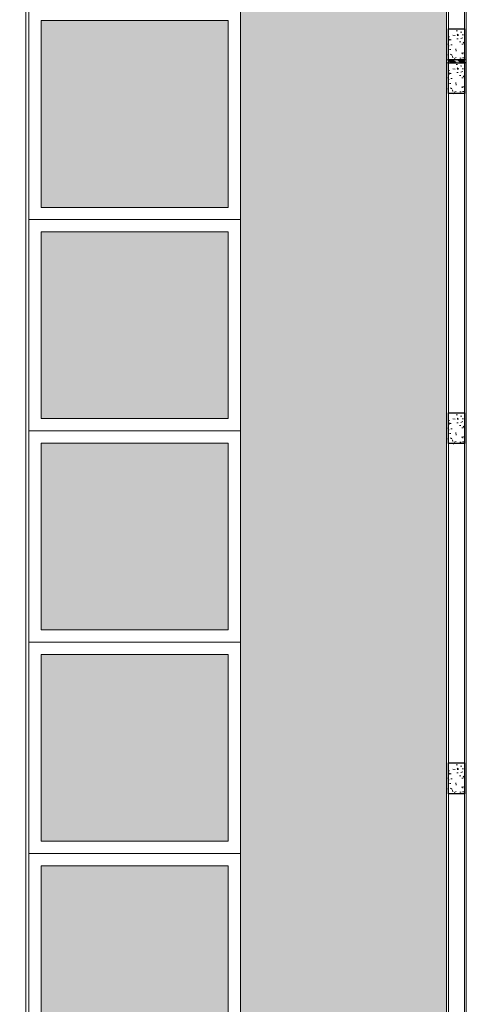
# Model space of a CAD drawing. Header units: millimetres. Extents: x -8931983 to 9630244, y 4 to 18563053.
# Tile 287 of 329: x 349158.29 to 349161.92, y 9282016.07 to 9282024.08. Entities that reach past the tile are written whole.
import ezdxf

# ---------------------------------------------------------------- set-up
doc = ezdxf.new("R2010")
doc.units = ezdxf.units.MM
doc.linetypes.add('CONTINUA', pattern=[0])
for name, color, linetype, lineweight in [('.', 7, 'Continuous', 0), ('0_ CUNETAS', 151, 'Continuous', 5), ('Cerco Perimetrico', 151, 'Continuous', 18), ('CUNETAS', 5, 'Continuous', 0), ('HIERVA', 108, 'Continuous', 0), ('JUNTAS DE DILATACIÓN', 160, 'CONTINUA', 9), ('TARRAJEO', 32, 'Continuous', 0), ('vereda', 254, 'Continuous', 5)]:
    doc.layers.add(name, color=color, linetype=linetype, lineweight=lineweight)
for name, color, linetype, lineweight, true_color in [('0_COLUMNA ACHURADO', 250, 'Continuous', 0, 0x363636), ('0_PISOS', 252, 'Continuous', 0, 0x8a8a8a), ('PISO Cemento pulido', 254, 'Continuous', 5, 0xd1d1d1)]:
    doc.layers.add(name, color=color, linetype=linetype, lineweight=lineweight, true_color=true_color)
doc.layers.add('COLUMNA T.E', color=6, linetype='Continuous')

# ---------------------------------------------------------------- blocks, each defined once
blk = doc.blocks.new('red drenaje')
at = {"layer": '0_ CUNETAS', "lineweight": 0}
blk.add_line((7.305, 111.023), (7.305, 73.493, 0), dxfattribs=at)

msp = doc.modelspace()

# ---------------------------------------------------------------- hatches: boundary and pattern name
at = {"layer": '.', "true_color": 0xadddf7, "transparency": 33554572}
h = msp.add_hatch(color=141, dxfattribs=at)
h.dxf.hatch_style = 1
h.paths.add_polyline_path([(349161.92152, 9282023.73139), (349161.92152, 9282023.75639), (349161.76152, 9282023.75639), (349161.76152, 9282023.73139)])
at = {"layer": '0_COLUMNA ACHURADO'}
h = msp.add_hatch(dxfattribs=at)
h.set_pattern_fill('AR-CONC', color=256, scale=0.00088, angle=180)
h.set_pattern_definition([(229.9999995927, (9631079.37742, 8932902.95994), (-0.1603225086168, 0.014026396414), [0.016764, -0.184404]), (174.9999995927, (9631079.37742, 8932902.95994), (0.0310142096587, -0.1681300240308), [0.0134112, -0.1475237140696]), (280.4514442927, (9631079.36406, 8932902.96111), (-0.129308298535, -0.1541036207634), [0.014247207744, -0.156719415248]), (226.1841995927, (9631079.37742, 8932902.91524), (-0.238549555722, 0.0369972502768), [0.025146, -0.276606]), (276.6355572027, (9631079.35754, 8932902.91832), (-0.2089156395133, -0.217734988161), [0.021370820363, -0.235079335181]), (171.1841507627, (9631079.37742, 8932902.91524), (-0.208915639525, -0.21773498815), [0.0201167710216, -0.2212845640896]), (200.9999995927, (9631079.35507, 8932902.92641), (-0.133420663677, 0.0899933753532), [0.016764, -0.184404]), (145.9999995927, (9631079.35507, 8932902.92641), (-0.0543857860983, -0.162085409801), [0.0134112, -0.1475232]), (251.4514445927, (9631079.34395, 8932902.93391), (-0.1878064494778, -0.0720920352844), [0.014247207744, -0.156719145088]), (217.49999959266, (9631079.37742, 8932902.95994), (-0.00271797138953, -0.07440843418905), [0, -0.14573504, 0, -0.1497584, 0, -0.148082]), (187.4999995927, (9631079.37742, 8932902.95994), (-0.05880130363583, -0.0881589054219), [0, -0.08538464, 0, -0.14238224, 0, -0.0564388]), (147.49999959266, (9631079.42726, 8932902.95994), (-0.119319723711, 0.00504129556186), [0, -0.05588, 0, -0.1743456, 0, -0.2313432]), (137.4999995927, (9631079.44961, 8932902.95994), (-0.1303536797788, -0.0223753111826), [0, -0.072644, 0, -0.11578336, 0, -0.1642872])])
h.paths.add_polyline_path([(349161.90652, 9282024.00639), (349161.77652, 9282024.00639), (349161.77652, 9282023.75639), (349161.90652, 9282023.75639)])
h = msp.add_hatch(dxfattribs=at)
h.set_pattern_fill('AR-CONC', color=256, scale=0.00088, angle=180)
h.set_pattern_definition([(229.9999995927, (9631079.37741, 8932902.68494), (-0.1603225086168, 0.014026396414), [0.016764, -0.184404]), (174.9999995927, (9631079.37741, 8932902.68494), (0.0310142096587, -0.1681300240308), [0.0134112, -0.1475237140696]), (280.4514442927, (9631079.36405, 8932902.68611), (-0.129308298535, -0.1541036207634), [0.014247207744, -0.156719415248]), (226.1841995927, (9631079.37741, 8932902.64024), (-0.238549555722, 0.0369972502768), [0.025146, -0.276606]), (276.6355572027, (9631079.35753, 8932902.64332), (-0.2089156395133, -0.217734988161), [0.021370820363, -0.235079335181]), (171.1841507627, (9631079.37741, 8932902.64024), (-0.208915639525, -0.21773498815), [0.0201167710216, -0.2212845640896]), (200.9999995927, (9631079.35506, 8932902.65141), (-0.133420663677, 0.0899933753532), [0.016764, -0.184404]), (145.9999995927, (9631079.35506, 8932902.65141), (-0.0543857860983, -0.162085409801), [0.0134112, -0.1475232]), (251.4514445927, (9631079.34394, 8932902.65891), (-0.1878064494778, -0.0720920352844), [0.014247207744, -0.156719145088]), (217.49999959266, (9631079.377414, 8932902.68494), (-0.00271797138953, -0.07440843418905), [0, -0.14573504, 0, -0.1497584, 0, -0.148082]), (187.4999995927, (9631079.37741, 8932902.68494), (-0.05880130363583, -0.0881589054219), [0, -0.08538464, 0, -0.14238224, 0, -0.0564388]), (147.49999959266, (9631079.42726, 8932902.68494), (-0.119319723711, 0.00504129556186), [0, -0.05588, 0, -0.1743456, 0, -0.2313432]), (137.4999995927, (9631079.44961, 8932902.68494), (-0.1303536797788, -0.0223753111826), [0, -0.072644, 0, -0.11578336, 0, -0.1642872])])
h.paths.add_polyline_path([(349161.90652, 9282023.73139), (349161.77652, 9282023.73139), (349161.77652, 9282023.48139), (349161.90652, 9282023.48139)])
h = msp.add_hatch(dxfattribs=at)
h.set_pattern_fill('AR-CONC', color=256, scale=0.00088, angle=180)
h.set_pattern_definition([(229.9999995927, (9631079.37741, 8932899.83494), (-0.1603225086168, 0.014026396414), [0.016764, -0.184404]), (174.9999995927, (9631079.37741, 8932899.83494), (0.0310142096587, -0.1681300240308), [0.0134112, -0.1475237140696]), (280.4514442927, (9631079.36405, 8932899.83611), (-0.129308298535, -0.1541036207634), [0.014247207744, -0.156719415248]), (226.1841995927, (9631079.37741, 8932899.79024), (-0.238549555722, 0.0369972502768), [0.025146, -0.276606]), (276.6355572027, (9631079.35753, 8932899.79332), (-0.2089156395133, -0.217734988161), [0.021370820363, -0.235079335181]), (171.1841507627, (9631079.37741, 8932899.79024), (-0.208915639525, -0.21773498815), [0.0201167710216, -0.2212845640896]), (200.9999995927, (9631079.35506, 8932899.80141), (-0.133420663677, 0.0899933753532), [0.016764, -0.184404]), (145.9999995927, (9631079.35506, 8932899.80141), (-0.0543857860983, -0.162085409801), [0.0134112, -0.1475232]), (251.4514445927, (9631079.34394, 8932899.80891), (-0.1878064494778, -0.0720920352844), [0.014247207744, -0.156719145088]), (217.49999959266, (9631079.377414, 8932899.83494), (-0.00271797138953, -0.07440843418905), [0, -0.14573504, 0, -0.1497584, 0, -0.148082]), (187.4999995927, (9631079.37741, 8932899.83494), (-0.05880130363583, -0.0881589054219), [0, -0.08538464, 0, -0.14238224, 0, -0.0564388]), (147.49999959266, (9631079.42726, 8932899.83494), (-0.119319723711, 0.00504129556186), [0, -0.05588, 0, -0.1743456, 0, -0.2313432]), (137.4999995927, (9631079.44961, 8932899.83494), (-0.1303536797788, -0.0223753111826), [0, -0.072644, 0, -0.11578336, 0, -0.1642872])])
h.paths.add_polyline_path([(349161.90652, 9282020.88139), (349161.77652, 9282020.88139), (349161.77652, 9282020.63139), (349161.90652, 9282020.63139)])
h = msp.add_hatch(dxfattribs=at)
h.set_pattern_fill('AR-CONC', color=256, scale=0.00088, angle=180)
h.set_pattern_definition([(229.9999995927, (9631079.37741, 8932896.98494), (-0.1603225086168, 0.014026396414), [0.016764, -0.184404]), (174.9999995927, (9631079.37741, 8932896.98494), (0.0310142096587, -0.1681300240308), [0.0134112, -0.1475237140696]), (280.4514442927, (9631079.36405, 8932896.98611), (-0.129308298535, -0.1541036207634), [0.014247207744, -0.156719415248]), (226.1841995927, (9631079.37741, 8932896.94024), (-0.238549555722, 0.0369972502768), [0.025146, -0.276606]), (276.6355572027, (9631079.35753, 8932896.94332), (-0.2089156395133, -0.217734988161), [0.021370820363, -0.235079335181]), (171.1841507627, (9631079.37741, 8932896.94024), (-0.208915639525, -0.21773498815), [0.0201167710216, -0.2212845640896]), (200.9999995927, (9631079.35506, 8932896.95141), (-0.133420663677, 0.0899933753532), [0.016764, -0.184404]), (145.9999995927, (9631079.35506, 8932896.95141), (-0.0543857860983, -0.162085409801), [0.0134112, -0.1475232]), (251.4514445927, (9631079.34394, 8932896.95891), (-0.1878064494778, -0.0720920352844), [0.014247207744, -0.156719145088]), (217.49999959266, (9631079.377414, 8932896.98494), (-0.00271797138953, -0.07440843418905), [0, -0.14573504, 0, -0.1497584, 0, -0.148082]), (187.4999995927, (9631079.37741, 8932896.98494), (-0.05880130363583, -0.0881589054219), [0, -0.08538464, 0, -0.14238224, 0, -0.0564388]), (147.49999959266, (9631079.42726, 8932896.98494), (-0.119319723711, 0.00504129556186), [0, -0.05588, 0, -0.1743456, 0, -0.2313432]), (137.4999995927, (9631079.44961, 8932896.98494), (-0.1303536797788, -0.0223753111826), [0, -0.072644, 0, -0.11578336, 0, -0.1642872])])
h.paths.add_polyline_path([(349161.90652, 9282018.03139), (349161.77652, 9282018.03139), (349161.77652, 9282017.78139), (349161.90652, 9282017.78139)])
at = {"layer": 'HIERVA', "lineweight": 0, "true_color": 0x136734, "transparency": 33554610}
h = msp.add_hatch(dxfattribs=at)
h.set_pattern_fill('GRASS', color=116, scale=0.012, angle=-114.506506)
h.set_pattern_definition([(335.4934938, (343646.55733, 9280804.51346), (0.285509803, 0.1067107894), [0.05715, -0.373902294]), (290.493494, (343646.55733, 9280804.51346), (0.285509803, 0.10671079), [0.05715, -0.24765]), (20.493494, (343646.55733, 9280804.51346), (-0.10671079, 0.285509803), [0.05715, -0.24765])])
h.paths.add_polyline_path([(349092.70281, 9282027.10454), (349092.10269, 9282027.10454), (349092.13772, 9281918.00139), (349091.10404, 9281918.00139), (349091.04784, 9282031.21222), (349161.76152, 9282031.21222), (349161.76152, 9281923.00139), (349161.0004, 9281923.00139), (349161.0004, 9281955.09947), (349160.2045, 9281955.1014), (349160.20446, 9281956.81947), (349160.20455, 9281957.04444), (349160.20455, 9281978.66944), (349160.20455, 9281988.05646), (349160.08467, 9281988.05442), (349160.08467, 9282030.76942), (349092.68467, 9282030.76942), (349092.68467, 9282027.32949), (349092.70346, 9282027.32949)])
at = {"layer": 'JUNTAS DE DILATACIÓN'}
h = msp.add_hatch(dxfattribs=at)
h.set_pattern_fill('ANSI34', color=256, scale=0.0029, angle=270.093963)
h.set_pattern_definition([(315.0939632, (347628.779663, 9287610.677267), (0.03899999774, 0.03912812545), []), (315.0939632, (347628.779685, 9287610.664246), (0.03899999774, 0.03912812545), []), (315.0939632, (347628.779706, 9287610.651224), (0.03899999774, 0.03912812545), []), (315.0939632, (347628.77973, 9287610.638203), (0.03899999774, 0.03912812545), [])])
h.paths.add_polyline_path([(349161.92152, 9282023.73139), (349161.92152, 9282023.75639), (349161.76152, 9282023.75639), (349161.76152, 9282023.73139)])
at = {"layer": 'PISO Cemento pulido', "true_color": 0xdfe0e1, "transparency": 33554610}
for points in [[(349159.98467, 9282024.07442), (349158.46467, 9282024.07442), (349158.46467, 9282022.55442), (349159.98467, 9282022.55442)], [(349159.98467, 9282022.35442), (349158.46467, 9282022.35442), (349158.46467, 9282020.83442), (349159.98467, 9282020.83442)], [(349159.98467, 9282020.63442), (349158.46467, 9282020.63442), (349158.46467, 9282019.11442), (349159.98467, 9282019.11442)], [(349159.98467, 9282018.91442), (349158.46467, 9282018.91442), (349158.46467, 9282017.39442), (349159.98467, 9282017.39442)], [(349159.98467, 9282017.19442), (349158.46467, 9282017.19442), (349158.46467, 9282015.67442), (349159.98467, 9282015.67442)]]:
    msp.add_hatch(color=254, dxfattribs=at).paths.add_polyline_path(points)

# ---------------------------------------------------------------- linework, layer by layer
at = {"layer": '0_PISOS', "elevation": 0}
for points in [[(349158.46467, 9282022.55442), (349158.46467, 9282024.07442), (349159.98467, 9282024.07442), (349159.98467, 9282022.55442)], [(349158.46467, 9282020.83442), (349158.46467, 9282022.35442), (349159.98467, 9282022.35442), (349159.98467, 9282020.83442)], [(349158.46467, 9282019.11442), (349158.46467, 9282020.63442), (349159.98467, 9282020.63442), (349159.98467, 9282019.11442)], [(349158.46467, 9282017.39442), (349158.46467, 9282018.91442), (349159.98467, 9282018.91442), (349159.98467, 9282017.39442)], [(349158.46467, 9282015.67442), (349158.46467, 9282017.19442), (349159.98467, 9282017.19442), (349159.98467, 9282015.67442)]]:
    msp.add_lwpolyline(points, close=True, dxfattribs=at)
at = {"layer": 'Cerco Perimetrico'}
for p, q in [((349161.90652, 9281917.85639), (349161.90652, 9282031.35722)), ((349161.77652, 9281917.98639), (349161.77652, 9282031.22722))]:
    msp.add_line(p, q, dxfattribs=at)
at = {"layer": 'COLUMNA T.E', "lineweight": 30, "ltscale": 1.87}
for points in [[(349161.77652, 9282023.75639), (349161.77652, 9282024.00639), (349161.90652, 9282024.00639), (349161.90652, 9282023.75639)], [(349161.77652, 9282023.48139), (349161.77652, 9282023.73139), (349161.90652, 9282023.73139), (349161.90652, 9282023.48139)], [(349161.77652, 9282020.63139), (349161.77652, 9282020.88139), (349161.90652, 9282020.88139), (349161.90652, 9282020.63139)], [(349161.77652, 9282017.78139), (349161.77652, 9282018.03139), (349161.90652, 9282018.03139), (349161.90652, 9282017.78139)]]:
    msp.add_lwpolyline(points, close=True, dxfattribs=at)
at = {"layer": 'JUNTAS DE DILATACIÓN'}
msp.add_lwpolyline([(349161.92152, 9282023.73139), (349161.92152, 9282023.75639), (349161.76152, 9282023.75639), (349161.76152, 9282023.73139)], close=True, dxfattribs=at)
at = {"layer": 'TARRAJEO'}
for p, q in [((349161.92152, 9281917.84139), (349161.92152, 9282031.37222)), ((349161.76152, 9281918.00139), (349161.76152, 9282031.21222))]:
    msp.add_line(p, q, dxfattribs=at)
at = {"layer": 'vereda'}
for p, q in [((349158.36467, 9282030.76942), (349158.36467, 9281991.49442)), ((349160.08467, 9282030.76942), (349160.08467, 9281988.05442)), ((349158.36467, 9282022.45442), (349160.08467, 9282022.45442)), ((349158.36467, 9282020.73442), (349160.08467, 9282020.73442)), ((349158.36467, 9282019.01442), (349160.08467, 9282019.01442)), ((349158.36467, 9282017.29442), (349160.08467, 9282017.29442))]:
    msp.add_line(p, q, dxfattribs=at)
at = {"layer": 'vereda', "elevation": -4.39971}
msp.add_lwpolyline([(349092.70281, 9282027.10454), (349092.10269, 9282027.10454), (349092.13772, 9281918.00139), (349091.10404, 9281918.00139), (349091.04784, 9282031.21222), (349161.76152, 9282031.21222), (349161.76152, 9281923.00139), (349161.0004, 9281923.00139), (349161.0004, 9281955.09947), (349160.20446, 9281955.09947), (349160.20455, 9281956.81947), (349160.20455, 9281957.04444), (349160.20454, 9281978.66944), (349160.20455, 9281988.05646), (349160.08467, 9281988.05442), (349160.08467, 9282030.76942), (349092.68467, 9282030.76942), (349092.68467, 9282027.32949), (349092.70346, 9282027.32949), (349092.70281, 9282027.10454)], dxfattribs=at)

# ---------------------------------------------------------------- block references
at = {"layer": 'CUNETAS', "color": 84, "lineweight": 30}
msp.add_blockref('red drenaje', (349151.0347, 9281918.00139), dxfattribs=at)

doc.saveas('drawing.dxf')
